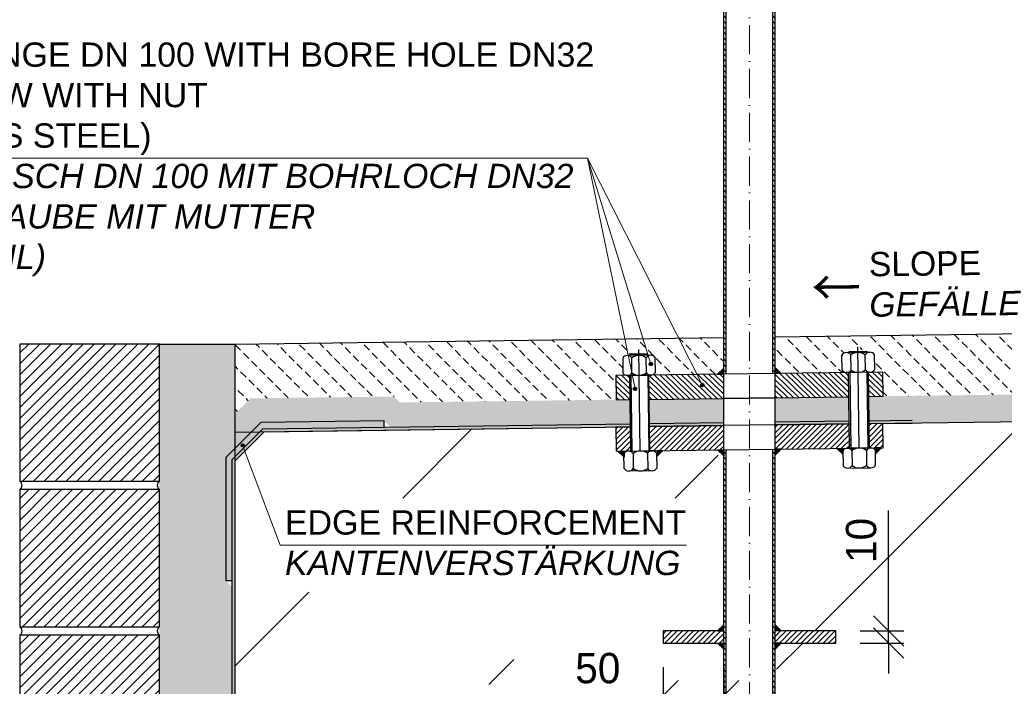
# Model space of a CAD drawing. Header units: millimetres. Extents: x 58700 to 76644, y 972 to 11123.
# Tile 271 of 285: x 61830 to 62641, y 7415 to 7965. Entities that reach past the tile are written whole.
import ezdxf

# ---------------------------------------------------------------- set-up
doc = ezdxf.new("R2010")
doc.units = ezdxf.units.MM
doc.linetypes.add('ACAD_ISO10W100', pattern=[18, 12, -3, 0, -3])
doc.layers.add('0_0_1_im Papierbereich gezeichnet', color=7, linetype='Continuous')
doc.layers.add('Bemaßung', color=7, linetype='Continuous', lineweight=13)
doc.styles.add('LBB3.5M1000', font='isocp.shx', dxfattribs={"height": 3.5})
doc.dimstyles.new('DIN', dxfattribs={"dimtxt": 2.5, "dimasz": 2.5, "dimexe": 1.25, "dimexo": 0.625, "dimtad": 1, "dimtih": 1, "dimdec": 4, "dimdsep": 46, "dimlunit": 6, "dimtxsty": 'Standard', "dimcen": 2.5, "dimadec": 0, "dimazin": 0, "dimtfac": 1, "dimtdec": 4, "dimtmove": 0, "dimatfit": 3, "dimfxl": 0, "dimtvp": 1, "dimtolj": 1, "dimtzin": 0, "dimarcsym": 0})
pattern_1 = [(45, (-737.497, 0), (-2.24506403, 2.24506403), [])]

# ---------------------------------------------------------------- blocks, each defined once
blk = doc.blocks.new('_Oblique')
at = {"color": 0, "linetype": 'ByBlock', "lineweight": -2}
blk.add_line((-0.5, -0.5), (0.5, 0.5), dxfattribs=at)
blk = doc.blocks.new('*D25')
at = {"layer": 'Bemaßung', "color": 0, "lineweight": -2, "transparency": 16777216}
for p, q in [((61777.08, 7697.41), (61734.72, 7697.41)), ((61747.22, 7697.41), (61747.22, 7649.22)), ((61777.08, 7649.22), (61734.72, 7649.22))]:
    blk.add_line(p, q, dxfattribs=at)
at = {"layer": 'DEFPOINTS', "color": 0, "transparency": 16777216}
for p in [(62007.08, 7697.41), (61747.22, 7649.22), (62007.08, 7649.22)]:
    blk.add_point(p, dxfattribs=at)
at = {"layer": 'Bemaßung', "color": 0, "lineweight": -2, "transparency": 16777216, "xscale": 25, "yscale": 25, "zscale": 25}
for p, rotation in [((61747.22, 7697.41), 90), ((61747.22, 7649.22), 270)]:
    blk.add_blockref('_Oblique', p, dxfattribs=dict(at, rotation=rotation))
at = {"layer": 'Bemaßung', "color": 0, "transparency": 16777216, "insert": (61710.85, 7673.31), "char_height": 25, "attachment_point": 5, "rotation": 90}
blk.add_mtext('\\A1;50', dxfattribs=at)
blk = doc.blocks.new('*D26')
at = {"layer": 'Bemaßung', "color": 0, "lineweight": -2, "transparency": 16777216}
for p, q in [((61777.08, 7625.12), (61734.72, 7625.12)), ((61747.22, 7625.12), (61747.22, 7274.8)), ((61777.08, 7274.8), (61734.72, 7274.8))]:
    blk.add_line(p, q, dxfattribs=at)
at = {"layer": 'DEFPOINTS', "color": 0, "transparency": 16777216}
for p in [(62007.08, 7625.12), (61747.22, 7274.8), (62007.08, 7274.8)]:
    blk.add_point(p, dxfattribs=at)
at = {"layer": 'Bemaßung', "color": 0, "lineweight": -2, "transparency": 16777216, "xscale": 25, "yscale": 25, "zscale": 25}
for p, rotation in [((61747.22, 7625.12), 90), ((61747.22, 7274.8), 270)]:
    blk.add_blockref('_Oblique', p, dxfattribs=dict(at, rotation=rotation))
at = {"layer": 'Bemaßung', "color": 0, "transparency": 16777216, "insert": (61711.95, 7449.96), "char_height": 25, "attachment_point": 5, "rotation": 90}
blk.add_mtext('\\A1;350', dxfattribs=at)
blk = doc.blocks.new('*D27')
at = {"layer": 'Bemaßung', "color": 0, "lineweight": -2, "transparency": 16777216}
for p, q in [((61777.08, 8274.8), (61591.79, 8274.8)), ((61604.29, 8274.8), (61604.29, 7274.8)), ((61777.08, 7274.8), (61591.79, 7274.8))]:
    blk.add_line(p, q, dxfattribs=at)
at = {"layer": 'DEFPOINTS', "color": 0, "transparency": 16777216}
for p in [(62007.08, 8274.8), (61604.29, 7274.8), (62007.08, 7274.8)]:
    blk.add_point(p, dxfattribs=at)
at = {"layer": 'Bemaßung', "color": 0, "lineweight": -2, "transparency": 16777216, "xscale": 25, "yscale": 25, "zscale": 25}
for p, rotation in [((61604.29, 8274.8), 90), ((61604.29, 7274.8), 270)]:
    blk.add_blockref('_Oblique', p, dxfattribs=dict(at, rotation=rotation))
at = {"layer": 'Bemaßung', "color": 0, "transparency": 16777216, "insert": (61567.14, 7774.8), "char_height": 25, "attachment_point": 5, "rotation": 90}
blk.add_mtext('\\A1;1,00', dxfattribs=at)
blk = doc.blocks.new('*D28')
at = {"layer": 'Bemaßung', "color": 0, "lineweight": -2, "transparency": 16777216}
for p, q in [((62545.52, 7460.92), (62545.52, 7560.08)), ((62522.07, 7460.92), (62558.02, 7460.92)), ((62545.52, 7450.92), (62545.52, 7460.92)), ((62522.07, 7450.92), (62558.02, 7450.92)), ((62545.52, 7450.92), (62545.52, 7425.92))]:
    blk.add_line(p, q, dxfattribs=at)
at = {"layer": 'DEFPOINTS', "color": 0, "transparency": 16777216}
for p in [(62502.07, 7460.92), (62545.52, 7460.92), (62502.07, 7450.92)]:
    blk.add_point(p, dxfattribs=at)
at = {"layer": 'Bemaßung', "color": 0, "lineweight": -2, "transparency": 16777216, "xscale": 25, "yscale": 25, "zscale": 25}
for p, rotation in [((62545.52, 7460.92), 270), ((62545.52, 7450.92), 90)]:
    blk.add_blockref('_Oblique', p, dxfattribs=dict(at, rotation=rotation))
at = {"layer": 'Bemaßung', "color": 0, "transparency": 16777216, "insert": (62523.02, 7535.5), "char_height": 25, "attachment_point": 5, "rotation": 90}
blk.add_mtext('\\A1;10', dxfattribs=at)
blk = doc.blocks.new('*D29')
at = {"layer": 'Bemaßung', "color": 0, "lineweight": -2, "transparency": 16777216}
for p, q in [((62359.67, 7430.92), (62359.67, 7395.12)), ((62409.67, 7430.92), (62409.67, 7395.12)), ((62359.67, 7407.62), (62277.17, 7407.62)), ((62409.67, 7407.62), (62359.67, 7407.62))]:
    blk.add_line(p, q, dxfattribs=at)
at = {"layer": 'DEFPOINTS', "color": 0, "transparency": 16777216}
for p in [(62359.67, 7450.92), (62409.67, 7450.92), (62409.67, 7407.62)]:
    blk.add_point(p, dxfattribs=at)
at = {"layer": 'Bemaßung', "color": 0, "lineweight": -2, "transparency": 16777216, "xscale": 25, "yscale": 25, "zscale": 25, "rotation": 180}
blk.add_blockref('_Oblique', (62359.67, 7407.62), dxfattribs=at)
at = {"layer": 'Bemaßung', "color": 0, "lineweight": -2, "transparency": 16777216, "xscale": 25, "yscale": 25, "zscale": 25}
blk.add_blockref('_Oblique', (62409.67, 7407.62), dxfattribs=at)
at = {"layer": 'Bemaßung', "color": 0, "transparency": 16777216, "insert": (62305.92, 7430.12), "char_height": 25, "attachment_point": 5}
blk.add_mtext('\\A1;50', dxfattribs=at)

msp = doc.modelspace()

# ---------------------------------------------------------------- hatches: boundary and pattern name
at = {"lineweight": 9}
h = msp.add_hatch(dxfattribs=at)
h.set_pattern_fill('ANSI31', color=256, angle=90)
h.set_pattern_definition([(135, (-738.7113, -83.7406), (-2.24506403, -2.24506403), [])])
edge = h.paths.add_edge_path()
edge.add_arc((62451.85485, 7277.80127), 3, 270, 274.09692236)
edge.add_line((62452.06918, 7274.80894), (62452.06918, 7274.80127))
edge.add_line((62452.06918, 7274.80127), (62451.85485, 7274.80127))
edge = h.paths.add_edge_path()
edge.add_line((62450.06918, 7673.13459), (62452.06918, 7673.16132))
edge.add_line((62452.06918, 7673.16132), (62452.06918, 8460.89023))
edge.add_arc((62441.4692, 8473.59079), 16.54279, 301.32305612, 309.84862768, ccw=False)
edge.add_line((62450.06918, 8459.45912), (62450.06918, 7673.13459))
h.paths.add_polyline_path([(62409.66918, 7672.59473), (62411.66918, 7672.62145), (62411.66918, 8460.89023), (62409.66918, 8460.89023)])
h.paths.add_polyline_path([(62452.06918, 7610.74584), (62450.06918, 7610.71912), (62450.06918, 7280.80127), (62452.06918, 7280.80127)])
h.paths.add_polyline_path([(62411.66918, 7610.20598), (62409.66918, 7610.17925), (62409.66918, 7280.80127), (62411.66918, 7280.80127)])
at = {"lineweight": 13}
h = msp.add_hatch(dxfattribs=at)
h.set_pattern_fill('BETON_UNBEWEHRT', color=256, scale=50, angle=90, pattern_type=2)
h.set_pattern_definition([(135, (-737.497, -74.902), (-8.8388348, -8.8388348), [6.25, -3.125])])
edge = h.paths.add_edge_path(flags=16)
edge.add_line((62533.77614, 7688.65446), (62533.94182, 7676.25557))
edge.add_arc((62530.19094, 7678.66227), 4.45661, 270.76559959, 327.31430359, ccw=False)
edge.add_arc((62530.19094, 7678.66227), 4.45661, 214.21689559, 270.76559959, ccw=False)
edge.add_line((62526.50571, 7676.1562), (62526.34002, 7692.38357))
edge.add_arc((62526.73721, 7683.89697), 8.4959, 34.05409865, 92.67958243, ccw=False)
edge = h.paths.add_edge_path(flags=16)
edge.add_line((62526.34002, 7692.38357), (62526.50571, 7676.1562))
edge.add_arc((62520.43759, 7683.96581), 9.89, 270.76559959, 307.84739643, ccw=False)
edge.add_arc((62520.43759, 7683.96581), 9.89, 233.68380275, 270.76559959, ccw=False)
edge.add_line((62514.58033, 7675.99684), (62514.41464, 7692.20579))
edge.add_arc((62521.00203, 7650.39174), 42.32975, 82.75543051, 98.95279601, ccw=False)
edge = h.paths.add_edge_path()
edge.add_arc((62520.43759, 7683.96581), 9.89, 270.76559959, 307.84739643)
edge.add_arc((62530.19094, 7678.66227), 4.45661, 214.21689559, 270.76559959)
edge.add_line((62530.25049, 7674.20606), (62540.85924, 7674.34782))
edge.add_line((62540.85924, 7674.34782), (62541.12648, 7654.34961))
edge.add_line((62541.12648, 7654.34961), (62453.28351, 7653.17576))
edge.add_line((62453.28351, 7653.17576), (62453.28351, 7653.16116))
edge.add_line((62453.28351, 7653.16116), (62665.49564, 7655.85871))
edge.add_line((62665.49564, 7655.85871), (62665.49564, 7706.20354))
edge.add_line((62665.49564, 7706.20354), (62453.28351, 7703.36774))
edge.add_line((62453.28351, 7703.36774), (62453.28351, 7673.17755))
edge.add_line((62453.28351, 7673.17755), (62510.65569, 7673.94421))
edge.add_arc((62510.82963, 7678.38993), 4.44912, 214.07065896, 267.75948096, ccw=False)
edge.add_line((62507.14421, 7675.89747), (62506.97853, 7688.29636))
edge.add_arc((62513.9676, 7682.55432), 9.04534, 112.97761648, 140.59437186, ccw=False)
edge.add_line((62510.43656, 7690.88198), (62510.90316, 7691.14527))
edge.add_arc((62516.7385, 7678.16752), 14.22931, 99.39936419, 114.21067507, ccw=False)
edge.add_line((62514.41464, 7692.20579), (62514.58033, 7675.99684))
edge.add_arc((62510.82963, 7678.38993), 4.44912, 273.77171822, 327.46054022, ccw=False)
edge.add_line((62511.1223, 7673.95045), (62520.56974, 7674.0767))
edge = h.paths.add_edge_path()
edge.add_line((62331.81685, 7687.95585), (62332.8034, 7688.96912))
edge.add_line((62332.8034, 7688.96912), (62346.80215, 7689.15619))
edge.add_line((62346.80215, 7689.15619), (62347.81542, 7688.16964))
edge.add_line((62347.81542, 7688.16964), (62349.73018, 7688.19523))
edge.add_arc((62349.55625, 7683.74951), 4.44912, 34.07065896, 87.75948096, ccw=False)
edge.add_line((62353.24166, 7686.24197), (62353.40735, 7673.84308))
edge.add_arc((62349.65665, 7676.23617), 4.44912, 273.77171823, 327.46054022, ccw=False)
edge.add_line((62349.94932, 7671.79669), (62409.66918, 7672.59473))
edge.add_line((62409.66918, 7672.59473), (62409.66918, 7702.78492))
edge.add_line((62409.66918, 7702.78492), (62007.08351, 7697.40516))
edge.add_line((62007.08351, 7697.40516), (62007.08351, 7639.98189))
edge.add_line((62007.08351, 7639.98189), (62019.75211, 7652.65049))
edge.add_line((62019.75211, 7652.65049), (62138.09261, 7654.15479))
edge.add_line((62138.09261, 7654.15479), (62143.03004, 7649.21735))
edge.add_line((62143.03004, 7649.21735), (62321.14517, 7651.48147))
edge.add_line((62321.14517, 7651.48147), (62320.87888, 7671.40822))
edge.add_line((62320.87888, 7671.40822), (62330.35452, 7671.53484))
edge.add_arc((62330.29497, 7675.99105), 4.45661, 214.21689559, 270.76559959, ccw=False)
edge.add_line((62326.60974, 7673.48498), (62326.44405, 7685.88387))
edge.add_arc((62330.19494, 7683.47717), 4.45661, 90.76559959, 147.31430359, ccw=False)
edge.add_line((62330.13539, 7687.93338), (62331.81685, 7687.95585))
h = msp.add_hatch(dxfattribs=at)
h.set_pattern_fill('ANSI31', color=0, scale=2, style=0)
h.set_pattern_definition([(45, (51026.5915, 1269.3307), (-4.490128, 4.490128), [])])
h.paths.add_polyline_path([(61944.65956, 7697.40516), (61829.65956, 7697.40516), (61829.65956, 7584.40516), (61944.65956, 7584.40516)])
h = msp.add_hatch()
h.set_pattern_fill('AR-SAND', color=256, scale=0.2, style=0)
h.set_pattern_definition([(37.5, (-737.497, -83.741), (-0.3200063, 9.7882647), [0, -7.7216, 0, -8.636, 0, -8.255]), (7.5, (-737.497, -83.74), (8.9904657, 14.336502), [0, -4.1656, 0, -6.9596, 0, -2.667]), (327.5, (-743.745, -83.741), (15.8198474, 0.0287437), [0, -2.54, 0, -9.144, 0, -11.938]), (317.5, (-743.745, -83.74), (15.271129, 4.4585865), [0, -1.27, 0, -5.9944, 0, -6.858])])
h.paths.add_polyline_path([(61944.65956, 7097.51177), (61984.65956, 7097.51177), (61984.65956, 7488.9181), (61979.65932, 7493.91833), (61979.65932, 7612.55771), (62007.08351, 7639.98189), (62007.08351, 7697.40516), (61944.65956, 7697.40516)])
h = msp.add_hatch(color=256)
h.dxf.hatch_style = 1
edge = h.paths.add_edge_path()
edge.add_arc((62349.60431, 7680.92977), 1.44405, 0, 360)
h = msp.add_hatch(color=256)
h.dxf.hatch_style = 1
h.paths.add_polyline_path([(62404.66963, 7672.52792), (62409.66918, 7672.59473), (62409.66918, 7677.59428)])
h = msp.add_hatch(color=256)
h.dxf.hatch_style = 1
h.paths.add_polyline_path([(62452.06918, 7678.09583), (62452.06918, 7673.16132), (62457.06873, 7673.22813)])
at = {"lineweight": 5}
h = msp.add_hatch(dxfattribs=at)
h.set_pattern_fill('ANSI31', color=256)
h.set_pattern_definition([(315.7656, (62348.0346, 7671.771), (2.214865, 2.27486), [])])
h.paths.add_polyline_path([(62321.14517, 7651.48147), (62332.30236, 7651.6233), (62332.03598, 7671.55731), (62320.87888, 7671.40822)])
h.paths.add_polyline_path([(62409.66918, 7652.60675), (62409.66918, 7672.59473), (62404.66963, 7672.52792), (62349.94932, 7671.79669, -0.026239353), (62349.48271, 7671.79045), (62348.03455, 7671.7711), (62348.30107, 7651.82667)])
h.paths.add_polyline_path([(62512.83769, 7653.97159), (62512.57046, 7673.9698), (62511.1223, 7673.95045, -0.026239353), (62510.65569, 7673.94421), (62452.06918, 7673.16132), (62452.06918, 7653.15953)])
h.paths.add_polyline_path([(62528.83626, 7654.18538), (62541.12648, 7654.34961), (62540.85924, 7674.34782), (62528.56903, 7674.18359)])
h = msp.add_hatch(color=256)
h.dxf.hatch_style = 1
edge = h.paths.add_edge_path()
edge.add_arc((62336.62851, 7660.53268), 1.44405, 0, 360)
h = msp.add_hatch(color=256)
h.dxf.hatch_style = 1
edge = h.paths.add_edge_path()
edge.add_arc((62392.08618, 7663.61188), 1.44405, 0, 360)
h = msp.add_hatch(color=254)
h.paths.add_polyline_path([(62528.83611, 7654.19691), (62528.90068, 7649.36486), (62665.49564, 7651.17735), (62665.49564, 7656.06821)])
h.paths.add_polyline_path([(62512.90209, 7649.15257), (62512.83761, 7653.97784), (62452.06918, 7653.14572), (62452.06918, 7648.34537)])
h.paths.add_polyline_path([(62348.29945, 7651.94822), (62348.36625, 7646.94961), (62409.66918, 7647.76515), (62409.66918, 7652.76467)])
h.paths.add_polyline_path([(62332.36766, 7646.73677), (62332.30086, 7651.73538), (62143.03004, 7649.21735), (62138.09261, 7654.15479), (62019.75211, 7652.65049), (61979.65932, 7612.55771), (61979.65932, 7493.91833), (61984.65956, 7488.9181), (61984.65956, 7097.51177), (61989.65935, 7097.51177), (61989.65935, 7490.98937), (61984.65932, 7495.9894), (61984.65932, 7610.48664), (62021.84943, 7647.67675), (62136.04793, 7649.12839), (62140.9856, 7644.19073)])
h = msp.add_hatch(color=250)
h.paths.add_polyline_path([(62528.90068, 7649.36477), (62529.03653, 7639.19864), (62665.49564, 7641.06793), (62665.49564, 7651.17724)])
h.paths.add_polyline_path([(62513.03803, 7638.97949), (62512.90209, 7649.15249), (62452.06918, 7648.34531), (62452.06918, 7638.1443)])
h.paths.add_polyline_path([(62348.36625, 7646.94956), (62348.49983, 7636.9528), (62409.66918, 7637.76649), (62409.66918, 7647.76509)])
h.paths.add_polyline_path([(62332.50125, 7636.73998), (62332.36766, 7646.73673), (62140.9856, 7644.19073), (62136.04793, 7649.12839), (62021.84943, 7647.67675), (61984.65932, 7610.48664), (61984.65932, 7495.9894), (61989.65935, 7490.98937), (61989.65935, 7097.51177), (61999.65932, 7097.51177), (61999.65932, 7495.13153), (61994.65932, 7500.13153), (61994.65932, 7606.3445), (62026.04408, 7637.72926), (62131.95859, 7639.0756), (62136.89623, 7634.13796)])
h = msp.add_hatch(color=254)
h.paths.add_polyline_path([(62529.03653, 7639.19859), (62529.10337, 7634.19667), (62665.49564, 7636.0111), (62665.49564, 7641.06778)])
h.paths.add_polyline_path([(62513.10479, 7633.98384), (62513.03803, 7638.97944), (62452.06918, 7638.1443), (62452.06918, 7633.17188)])
h.paths.add_polyline_path([(62348.49983, 7636.95271), (62348.56932, 7631.753), (62409.66918, 7632.57029), (62409.66918, 7637.76638)])
h.paths.add_polyline_path([(62332.57075, 7631.53899), (62332.50125, 7636.73989), (62136.89623, 7634.13796), (62131.95859, 7639.0756), (62026.04408, 7637.72926), (61994.65932, 7606.3445), (61994.65932, 7500.13153), (61999.65932, 7495.13153), (61999.65932, 7097.51177), (62004.65956, 7097.51177), (62004.65956, 7497.20237), (61999.65932, 7502.2026), (61999.65932, 7604.27344), (62028.14141, 7632.75552), (62129.91392, 7634.04921), (62135.06601, 7628.89711)])
h = msp.add_hatch(color=253)
h.paths.add_polyline_path([(62529.10331, 7634.2013), (62529.13552, 7631.79103), (62665.49564, 7633.60851), (62665.49564, 7636.02394)])
h.paths.add_polyline_path([(62513.13694, 7631.5778), (62513.10474, 7633.98751), (62452.06918, 7633.17188), (62452.06918, 7630.76385)])
h.paths.add_polyline_path([(62332.60266, 7629.15119), (62332.57027, 7631.57512), (62029.98868, 7627.53173), (62004.65956, 7602.2026), (62004.65956, 7097.51177), (62007.08351, 7097.51177), (62007.08351, 7601.1985), (62031.00596, 7625.12095)])
h.paths.add_polyline_path([(62348.56884, 7631.78891), (62348.60123, 7629.36498), (62409.66918, 7630.18103), (62409.66918, 7632.60539)])
msp.add_hatch(color=250).paths.add_polyline_path([(62029.98868, 7627.53173), (62129.98025, 7628.83102), (62129.91392, 7634.04921), (62028.14141, 7632.75552), (61999.65932, 7604.27344), (61999.65932, 7502.2026), (62004.65956, 7502.2026), (62004.65956, 7602.2026)])
at = {"lineweight": 13}
h = msp.add_hatch(dxfattribs=at)
h.set_pattern_fill('ANSI33', color=256, scale=50, style=0)
h.set_pattern_definition([(45, (-737.5, -83.74), (-224.5064, 224.5064), []), (45, (-513, -83.74), (-224.5064, 224.5064), [158.75, -79.375])])
h.paths.add_polyline_path([(62007.08351, 7097.51177), (62407.08355, 7097.51177), (62407.08352, 7255.04828), (62402.08077, 7255.04828), (62402.08077, 7274.80127), (62007.08351, 7274.80127)])
h.paths.add_polyline_path([(62385.84452, 7570.31053), (62385.84452, 7492.87828), (62037.07204, 7492.87828), (62037.07204, 7570.31053)], flags=16)
h.paths.add_polyline_path([(62665.49564, 7274.80127), (62665.49564, 7633.59965), (62453.28351, 7630.76385), (62453.28351, 7460.91533), (62503.28351, 7460.91533), (62503.28351, 7450.91533), (62453.28351, 7450.91533), (62453.28351, 7274.80127)])
h.paths.add_polyline_path([(62410.88351, 7450.91533), (62360.88351, 7450.91533), (62360.88351, 7460.91533), (62410.88351, 7460.91533), (62410.88351, 7630.19726), (62031.00596, 7625.12095), (62007.08351, 7601.1985), (62007.08351, 7290.80127), (62124.58214, 7290.80127), (62124.58214, 7292.80127), (62284.58214, 7292.80127), (62284.58214, 7290.80127), (62410.88351, 7290.80127)])
h.paths.add_polyline_path([(62083.36987, 7308.26795), (62083.36987, 7416.70533), (62304.40323, 7416.70533), (62304.40323, 7308.26795)])
h = msp.add_hatch()
h.set_pattern_fill('ANSI31', color=256)
h.set_pattern_definition(pattern_1)
h.paths.add_polyline_path([(62333.60257, 7629.16455), (62320.879, 7628.99453), (62321.14624, 7608.99631), (62322.54861, 7609.01505), (62322.53747, 7609.02605), (62327.53702, 7609.09286), (62333.86966, 7609.1772)])
h = msp.add_hatch()
h.set_pattern_fill('ANSI31', color=256)
h.set_pattern_definition(pattern_1)
edge = h.paths.add_edge_path()
edge.add_line((62409.66918, 7630.18103), (62347.60132, 7629.35162))
edge.add_line((62347.60132, 7629.35162), (62347.86855, 7609.35341))
edge.add_line((62347.86855, 7609.35341), (62350.31662, 7609.38612))
edge.add_arc((62350.60929, 7604.94664), 4.44912, 87.75948096, 93.77171823, ccw=False)
edge.add_line((62350.78323, 7609.39235), (62404.68077, 7610.11259))
edge.add_line((62404.68077, 7610.11259), (62404.66963, 7610.12358))
edge.add_line((62404.66963, 7610.12358), (62409.66918, 7610.19039))
edge.add_line((62409.66918, 7610.19039), (62409.66918, 7630.18103))
h = msp.add_hatch()
h.set_pattern_fill('ANSI31', color=256)
h.set_pattern_definition(pattern_1)
h.paths.add_polyline_path([(62514.13704, 7631.57704), (62452.06918, 7630.74763), (62452.06918, 7610.74584), (62457.06873, 7610.81265), (62502.95095, 7611.42578), (62502.93981, 7611.43677), (62507.93936, 7611.50358), (62514.40415, 7611.58813)])
h = msp.add_hatch()
h.set_pattern_fill('ANSI31', color=256)
h.set_pattern_definition(pattern_1)
h.paths.add_polyline_path([(62540.85936, 7631.93413), (62528.13579, 7631.76411), (62528.40302, 7611.76678), (62530.95225, 7611.80084), (62541.1266, 7611.93592)])
h = msp.add_hatch(color=0)
edge = h.paths.add_edge_path()
edge.add_arc((62013.25072, 7613.92147), 1.21198, 0, 360)
h = msp.add_hatch(color=256)
h.dxf.hatch_style = 1
h.paths.add_polyline_path([(62452.06918, 7605.8131), (62452.06918, 7610.74584), (62457.06873, 7610.81265)])
h = msp.add_hatch(color=256)
h.dxf.hatch_style = 1
h.paths.add_polyline_path([(62502.93981, 7611.43677), (62507.93936, 7611.50358), (62507.93936, 7606.50403)])
h = msp.add_hatch(color=256)
h.dxf.hatch_style = 1
h.paths.add_polyline_path([(62534.73622, 7606.91778), (62534.73622, 7611.85052), (62539.73578, 7611.91733)])
h = msp.add_hatch(color=256)
h.dxf.hatch_style = 1
h.paths.add_polyline_path([(62322.53747, 7609.02605), (62327.53702, 7609.09286), (62327.53702, 7604.0933)])
h = msp.add_hatch(color=256)
h.dxf.hatch_style = 1
h.paths.add_polyline_path([(62354.33389, 7604.50706), (62354.33389, 7609.4398), (62359.33344, 7609.50661)])
h = msp.add_hatch(color=256)
h.dxf.hatch_style = 1
h.paths.add_polyline_path([(62404.66963, 7610.12358), (62409.66918, 7610.19039), (62409.66918, 7605.19084)])
h = msp.add_hatch(dxfattribs=at)
h.set_pattern_fill('ANSI31', color=0, scale=2, style=0)
h.set_pattern_definition([(45, (51026.5915, 1149.3307), (-4.490128, 4.490128), [])])
h.paths.add_polyline_path([(61944.65956, 7577.40516), (61829.65956, 7577.40516), (61829.65956, 7464.40516), (61944.65956, 7464.40516)])
h = msp.add_hatch(color=256)
h.dxf.hatch_style = 1
h.paths.add_polyline_path([(62404.66918, 7460.91533), (62409.66918, 7460.91533), (62409.66918, 7465.91533)])
h = msp.add_hatch(color=256)
h.dxf.hatch_style = 1
h.paths.add_polyline_path([(62457.06918, 7460.91533), (62452.06918, 7460.91533), (62452.06918, 7465.91533)])
h = msp.add_hatch(dxfattribs=at)
h.set_pattern_fill('ANSI31', color=0, scale=2, style=0)
h.set_pattern_definition([(45, (51026.5915, 1029.3307), (-4.490128, 4.490128), [])])
h.paths.add_polyline_path([(61944.65956, 7457.40516), (61829.65956, 7457.40516), (61829.65956, 7344.40516), (61944.65956, 7344.40516)])
at = {"lineweight": 9}
h = msp.add_hatch(dxfattribs=at)
h.set_pattern_fill('ANSI31', color=256)
h.set_pattern_definition([(45, (-738.7113, -83.7406), (-2.24506403, 2.24506403), [])])
h.paths.add_polyline_path([(62409.66918, 7460.91533), (62359.66918, 7460.91533), (62359.66918, 7450.91533), (62409.66918, 7450.91533)])
h.paths.add_polyline_path([(62502.06918, 7460.91533), (62452.06918, 7460.91533), (62452.06918, 7450.91533), (62502.06918, 7450.91533)])
h = msp.add_hatch(color=256)
h.dxf.hatch_style = 1
h.paths.add_polyline_path([(62404.66918, 7450.91533), (62409.66918, 7450.91533), (62409.66918, 7445.91533)])
h = msp.add_hatch(color=256)
h.dxf.hatch_style = 1
h.paths.add_polyline_path([(62457.06918, 7450.91533), (62452.06918, 7450.91533), (62452.06918, 7445.91533)])

# ---------------------------------------------------------------- linework, layer by layer
at = {"linetype": 'ACAD_ISO10W100', "lineweight": 18, "ltscale": 2}
msp.add_line((62430.86918, 8718.3347), (62430.86933, 7272.35436), dxfattribs=at)
for p, q in [((62409.66918, 7280.80127), (62409.66918, 8460.89023)), ((62411.66918, 7672.62145), (62411.66918, 8462.32134)), ((62450.06918, 7673.13459), (62450.06918, 8459.45912)), ((62452.06918, 7280.80127), (62452.06918, 8460.89023)), ((62007.08351, 7697.40516), (62409.66918, 7702.78492)), ((62452.06918, 7703.35152), (62665.49564, 7706.20354)), ((61944.65956, 7697.40516), (62007.08351, 7697.40516)), ((62007.08351, 7097.51177), (62007.08351, 7697.40516)), ((62340.86918, 7609.25987), (62339.75242, 7692.83061)), ((62521.40365, 7611.67236), (62520.2869, 7695.24309)), ((62332.80341, 7688.96824), (62332.81676, 7687.96921)), ((62334.04586, 7673.58435), (62333.88017, 7685.98324)), ((62345.97123, 7673.74371), (62345.80555, 7686.1426)), ((62346.80216, 7689.1553), (62346.81551, 7688.15628)), ((62513.33787, 7691.38161), (62513.35123, 7690.3817)), ((62514.58033, 7675.99684), (62514.41464, 7688.39573)), ((62526.50571, 7676.1562), (62526.34002, 7688.55509)), ((62527.33662, 7691.56867), (62527.34998, 7690.56876)), ((62333.03589, 7671.57067), (62333.8698, 7609.16634)), ((62347.03464, 7671.75774), (62347.86855, 7609.35341)), ((62513.57037, 7673.98316), (62514.40427, 7611.57971)), ((62527.56912, 7674.17023), (62528.40302, 7611.76678)), ((62452.06918, 7653.14572), (62409.66918, 7652.60675)), ((62007.08351, 7624.80127), (62332.60266, 7629.15119)), ((62348.60123, 7629.36498), (62409.66918, 7630.18103)), ((62452.06918, 7630.74763), (62409.66918, 7630.18103)), ((62453.28351, 7630.76385), (62513.13713, 7631.56368)), ((62529.1357, 7631.77747), (62665.49564, 7633.59965)), ((62450.06918, 7274.80127), (62450.06918, 7610.71912)), ((62334.93322, 7607.18037), (62335.0989, 7594.78148)), ((62346.85859, 7607.33973), (62347.02428, 7594.94084)), ((62411.66918, 7274.80127), (62411.66918, 7610.20598)), ((62515.33554, 7609.59198), (62515.50123, 7597.19308)), ((62527.26092, 7609.75134), (62527.4266, 7597.35244))]:
    msp.add_line(p, q)
at = {"color": 250}
for p, q in [((61999.65932, 7604.27344), (62028.14141, 7632.75552)), ((62129.91392, 7634.04921), (62028.14141, 7632.75552)), ((62129.98061, 7628.80278), (62129.91392, 7634.04921)), ((61999.65932, 7502.2026), (61999.65932, 7604.27344)), ((62004.65956, 7502.2026), (61999.65932, 7502.2026))]:
    msp.add_line(p, q, dxfattribs=at)
at = {"color": 253}
for p, q in [((62004.65956, 7602.2026), (62029.98868, 7627.53173)), ((62004.65956, 7502.2026), (62004.65956, 7602.2026))]:
    msp.add_line(p, q, dxfattribs=at)
at = {"color": 0}
for p, q in [((62007.08351, 7601.1985), (62031.00596, 7625.12095)), ((62007.08351, 7097.51177), (62007.08351, 7601.1985))]:
    msp.add_line(p, q, dxfattribs=at)
at = {"color": 0, "lineweight": 9}
msp.add_line((62044.2856, 7531.57463), (62013.25072, 7613.92147), dxfattribs=at)
at = {"color": 0}
for points in [[(61944.65956, 7697.40516), (61829.65956, 7697.40516), (61829.65956, 7584.40516), (61944.65956, 7584.40516), (61944.65956, 7697.40516)], [(61944.65956, 7577.40516), (61829.65956, 7577.40516), (61829.65956, 7464.40516), (61944.65956, 7464.40516), (61944.65956, 7577.40516)], [(61944.65956, 7457.40516), (61829.65956, 7457.40516), (61829.65956, 7344.40516), (61944.65956, 7344.40516), (61944.65956, 7457.40516)]]:
    msp.add_lwpolyline(points, dxfattribs=at)
for points in [[(62326.44405, 7685.88387), (62326.60974, 7673.48498)], [(62349.73018, 7688.19523), (62330.13539, 7687.93338)], [(62347.81542, 7688.16964), (62347.81542, 7688.16964), (62346.80215, 7689.15619), (62332.8034, 7688.96912), (62331.81685, 7687.95585)], [(62353.40735, 7673.84308), (62353.24166, 7686.24197)], [(62507.14421, 7675.89747), (62506.97853, 7688.29636)], [(62510.43656, 7690.34275), (62530.03135, 7690.6046)], [(62512.35132, 7690.36834), (62512.35132, 7690.36834), (62513.33787, 7691.38161), (62527.33662, 7691.56867), (62528.34989, 7690.58213)], [(62533.77614, 7688.65446), (62533.94182, 7676.25557)], [(62452.06918, 7678.09583), (62457.06873, 7673.22813), (62452.06918, 7673.16132)], [(62528.83626, 7654.18538), (62541.12648, 7654.34961), (62540.85924, 7674.34782), (62320.87888, 7671.40822), (62321.14612, 7651.41001), (62332.30322, 7651.5591)], [(62330.35452, 7671.53484), (62349.94932, 7671.79669)], [(62332.03598, 7671.55731), (62332.86989, 7609.15298), (62348.86847, 7609.36677), (62348.03455, 7671.7711)], [(62530.25049, 7674.20606), (62510.65569, 7673.94421)], [(62528.56903, 7674.18359), (62529.40294, 7611.77926), (62513.40437, 7611.56547), (62512.57046, 7673.9698)], [(62348.30179, 7651.77289), (62512.83769, 7653.97159)], [(62333.60257, 7629.16455), (62320.879, 7628.99453), (62321.14624, 7608.99631), (62541.1266, 7611.93592), (62540.85936, 7631.93413), (62528.13579, 7631.76411)], [(62514.13704, 7631.57704), (62347.60132, 7629.35162)], [(62348.60123, 7629.36498), (62409.66918, 7630.18103)], [(62452.06918, 7630.74763), (62513.13713, 7631.56368)], [(62452.06918, 7605.8131), (62457.06873, 7610.81265), (62452.06918, 7610.74584)], [(62530.95225, 7611.80084), (62511.35746, 7611.539)], [(62534.73622, 7606.91778), (62539.73578, 7611.91733), (62534.73622, 7611.85052)], [(62327.66279, 7594.68211), (62327.4971, 7607.081)], [(62331.18843, 7609.13051), (62350.78323, 7609.39235)], [(62354.29471, 7607.4391), (62354.46039, 7595.04021)], [(62354.33389, 7604.50706), (62359.33344, 7609.50661), (62354.33389, 7609.4398)], [(62507.89942, 7609.49261), (62508.06511, 7597.09371)], [(62534.86272, 7597.45181), (62534.69703, 7609.8507)], [(62511.57659, 7595.14046), (62531.17138, 7595.40231)], [(62351.00236, 7592.99382), (62331.40757, 7592.73197)], [(62409.66918, 7460.91533), (62359.66918, 7460.91533), (62359.66918, 7450.91533), (62409.66918, 7450.91533)], [(62452.06918, 7450.91533), (62502.06918, 7450.91533), (62502.06918, 7460.91533), (62452.06918, 7460.91533)]]:
    msp.add_lwpolyline(points)
for points in [[(62404.66963, 7672.52792), (62409.66918, 7672.59473), (62409.66918, 7677.59428)], [(62502.93981, 7611.43677), (62507.93936, 7611.50358), (62507.93936, 7606.50403)], [(62322.53747, 7609.02605), (62327.53702, 7609.09286), (62327.53702, 7604.0933)], [(62404.66963, 7610.12358), (62409.66918, 7610.19039), (62409.66918, 7605.19084)], [(62404.66918, 7460.91533), (62409.66918, 7460.91533), (62409.66918, 7465.91533)], [(62457.06918, 7460.91533), (62452.06918, 7460.91533), (62452.06918, 7465.91533)], [(62404.66918, 7450.91533), (62409.66918, 7450.91533), (62409.66918, 7445.91533)], [(62457.06918, 7450.91533), (62452.06918, 7450.91533), (62452.06918, 7445.91533)]]:
    msp.add_lwpolyline(points, close=True)
at = {"color": 253}
for points in [[(62029.98868, 7627.53173), (62332.57027, 7631.57505)], [(62348.56884, 7631.78883), (62409.66918, 7632.6053)], [(62452.06918, 7633.17188), (62513.10474, 7633.98748)], [(62529.10331, 7634.20126), (62565.0586, 7634.68172)], [(62004.65956, 7097.51177), (62004.65956, 7602.2026)]]:
    msp.add_lwpolyline(points, dxfattribs=at)
at = {"color": 0, "lineweight": 9}
msp.add_lwpolyline([(62044.2856, 7531.57463), (62378.87725, 7531.57463)], dxfattribs=at)
for centre in [(62349.60431, 7680.92977), (62336.62851, 7660.53268), (62392.08618, 7663.61188)]:
    msp.add_circle(centre, 1.44405)
at = {"color": 0}
msp.add_circle((62013.25072, 7613.92147), 1.21198, dxfattribs=at)
for centre, radius, start, end in [((62330.19494, 7683.47717), 4.45661, 34.21689559, 147.31430359), ((62339.94828, 7678.17363), 9.89, 53.68380275, 127.84739643), ((62349.55625, 7683.74951), 4.44912, 34.07065896, 147.46054022), ((62510.72923, 7685.90327), 4.44912, 34.07065896, 147.46054022), ((62520.48276, 7680.58611), 9.89, 53.68380275, 127.84739643), ((62530.0909, 7686.14839), 4.45661, 34.21689559, 147.31430359), ((62510.82963, 7678.38993), 4.44912, 214.07065896, 327.46054022), ((62520.43759, 7683.96581), 9.89, 233.68380275, 307.84739643), ((62530.19094, 7678.66227), 4.45661, 214.21689559, 327.31430359), ((62330.29497, 7675.99105), 4.45661, 214.21689559, 327.31430359), ((62339.90312, 7681.55332), 9.89, 233.68380275, 307.84739643), ((62349.65665, 7676.23617), 4.44912, 214.07065896, 327.46054022), ((62511.65013, 7607.09951), 4.44912, 34.07065896, 147.46054022), ((62521.40365, 7601.78236), 9.89, 53.68380275, 127.84739643), ((62531.0118, 7607.34463), 4.45661, 34.21689559, 147.31430359), ((62331.24798, 7604.6743), 4.45661, 34.21689559, 147.31430359), ((62341.00133, 7599.37076), 9.89, 53.68380275, 127.84739643), ((62350.60929, 7604.94664), 4.44912, 34.07065896, 147.46054022), ((62331.34802, 7597.18818), 4.45661, 214.21689559, 327.31430359), ((62340.95617, 7602.75045), 9.89, 233.68380275, 307.84739643), ((62350.70969, 7597.4333), 4.44912, 214.07065896, 327.46054022), ((62511.75053, 7599.58618), 4.44912, 214.07065896, 327.46054022), ((62521.35849, 7605.16206), 9.89, 233.68380275, 307.84739643), ((62531.11184, 7599.85851), 4.45661, 214.21689559, 327.31430359), ((61827.08114, 7580.90516), 4.34721, 306.37876859, 53.62123141), ((61947.23798, 7580.90516), 4.34721, 126.3787686, 233.6212314), ((61827.08114, 7460.90516), 4.34721, 306.37876859, 53.62123141), ((61947.23798, 7460.90516), 4.34721, 126.3787686, 233.6212314)]:
    msp.add_arc(centre, radius, start, end)
at = {"layer": '0_0_1_im Papierbereich gezeichnet'}
for points in [[(62031.00596, 7625.12095), (62332.60266, 7629.15119)], [(62529.1357, 7631.77747), (62565.0586, 7632.25751)]]:
    msp.add_lwpolyline(points, dxfattribs=at)
at = {"layer": 'Bemaßung'}
for p, q in [((61662.31742, 7850.63516), (62297.44334, 7850.63516)), ((62297.44334, 7850.63516), (62349.60431, 7680.92977)), ((62297.44334, 7850.63516), (62392.08618, 7663.61188)), ((62297.44334, 7850.63516), (62336.62851, 7660.53268))]:
    msp.add_line(p, q, dxfattribs=at)

# ---------------------------------------------------------------- texts
at = {"color": 0, "char_height": 20, "attachment_point": 1, "style": 'LBB3.5M1000'}
for s, insert, width in [('{\\fArial|b0|i0|c0|p34;BLIND FLANGE DN 100 WITH BORE HOLE DN32\\PAND SCREW WITH NUT\\P(STAINLESS STEEL)\\P\\fArial|b0|i1|c0|p34;BLINDFLANSCH DN 100 MIT BOHRLOCH DN32 \\PUND SCHRAUBE MIT MUTTER\\P(EDELSTAHL)}', (61669.58348, 7945.98782, -475.00001), 694.8274668), ('{\\fArial|b0|i0|c0|p34;EDGE REINFORCEMENT\\P\\fArial|b0|i1|c0|p34;KANTENVERSTÄRKUNG}', (62048.09002, 7560.32985), 416.3507584)]:
    msp.add_mtext(s, dxfattribs=dict(at, insert=insert, width=width))
at = {"color": 0, "attachment_point": 1, "rotation": 0.6624164, "style": 'LBB3.5M1000'}
for s, insert, char_height, width in [('{\\fArial|b0|i0|c0|p34;SLOPE\\fMS Shell Dlg|b0|i0|c0|p0;\\P\\fArial|b0|i1|c0|p34;GEFÄLLE}', (62529.1685, 7773.21913), 20, 97.5162368), ('{\\fSimSun|b0|i0|c134|p2;←}', (62481.77932, 7758.66915), 30, 40.1303456)]:
    msp.add_mtext(s, dxfattribs=dict(at, insert=insert, char_height=char_height, width=width))

# ---------------------------------------------------------------- dimensions: what is measured, and where the dimension line sits
at = {"layer": 'Bemaßung'}
for base, p1, p2, text, picture, middle in [((61604.28623, 7274.80127), (62007.08351, 8274.80257), (62007.08351, 7274.80127), '1,00', '*D27', (61567.14459, 7774.80192)), ((61747.21945, 7649.21735), (62007.08351, 7697.40516), (62007.08351, 7649.21735), '50', '*D25', (61710.84556, 7673.31126)), ((61747.21945, 7274.80127), (62007.08351, 7625.12095), (62007.08351, 7274.80127), '350', '*D26', (61711.95157, 7449.96111))]:
    dim = msp.add_linear_dim(base=base, p1=p1, p2=p2, angle=90, text=text, dimstyle='DIN', override={"dimscale": 10, "dimexo": 23, "dimgap": 1, "dimblk1": 'Oblique', "dimblk2": 'Oblique', "dimsah": 1, "dimtmove": 2}, dxfattribs=at)
    dim.commit()
    dim.dimension.update_dxf_attribs({"geometry": picture, "text_midpoint": middle, "dimtype": 160})
dim = msp.add_linear_dim(base=(62545.52342, 7460.91533), p1=(62502.06918, 7450.91533), p2=(62502.06918, 7460.91533), angle=90, dimstyle='DIN', override={"dimscale": 10, "dimexo": 2, "dimgap": 1, "dimblk1": 'Oblique', "dimblk2": 'Oblique', "dimsah": 1}, dxfattribs=at)
dim.commit()
dim.dimension.update_dxf_attribs({"geometry": '*D28', "text_midpoint": (62545.52342, 7535.49867), "dimtype": 160})
dim = msp.add_linear_dim(base=(62409.66918, 7407.61631), p1=(62359.66918, 7450.91533), p2=(62409.66918, 7450.91533), dimstyle='DIN', override={"dimscale": 10, "dimexo": 2, "dimgap": 1, "dimblk1": 'Oblique', "dimblk2": 'Oblique', "dimsah": 1}, dxfattribs=at)
dim.commit()
dim.dimension.update_dxf_attribs({"geometry": '*D29', "text_midpoint": (62305.91918, 7407.61631), "dimtype": 160})

doc.saveas('drawing.dxf')
